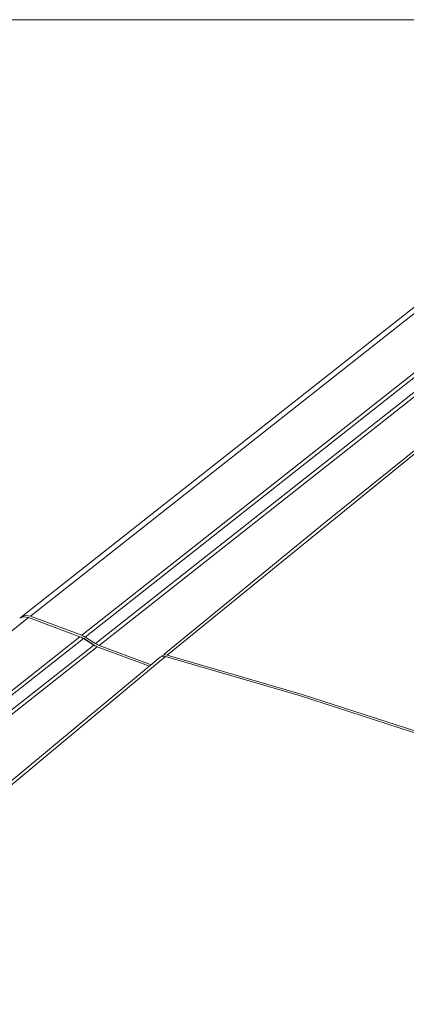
# Model space of a CAD drawing. Header units: millimetres. Extents: x -473 to 23648, y -382 to 1866.
# Tile 312 of 434: x 13324 to 13391, y 1101 to 1272. Entities that reach past the tile are written whole.
import ezdxf

# ---------------------------------------------------------------- set-up
doc = ezdxf.new("R2010")
doc.units = ezdxf.units.MM
doc.header["$LTSCALE"] = 80
doc.layers.get('0').update_dxf_attribs({"linetype": 'CONTINUOUS'})

msp = doc.modelspace()

# ---------------------------------------------------------------- linework, layer by layer
at = {"linetype": 'Continuous', "lineweight": 0}
for p, q in [((13324.588, 1168.067), (13433.376, 1253.949)), ((13326.143, 1168.177), (13434.931, 1254.058)), ((13335.042, 1164.867), (13433.979, 1242.972)), ((13335.652, 1164.56), (13434.589, 1242.666)), ((13337.449, 1163.424), (13436.386, 1241.529)), ((13338.058, 1163.118), (13436.996, 1241.223)), ((13377.138, 1184.325), (13349.29, 1161.554)), ((13195.985, 1065.424), (13325.832, 1167.931)), ((13324.278, 1167.822), (13324.346, 1167.872)), ((13324.346, 1167.872), (13325.013, 1168.077)), ((13324.472, 1167.91), (13324.59, 1168.068)), ((13324.59, 1168.068), (13324.657, 1168.118)), ((13324.657, 1168.118), (13325.325, 1168.323)), ((13325.013, 1168.077), (13325.832, 1167.931)), ((13325.325, 1168.323), (13326.143, 1168.177)), ((13325.832, 1167.931), (13334.73, 1164.621)), ((13326.143, 1168.177), (13335.042, 1164.867)), ((13226.866, 1079.468), (13334.73, 1164.621)), ((13335.245, 1164.782), (13335.042, 1164.867)), ((13335.347, 1164.361), (13337.16, 1163.214)), ((13337.449, 1163.424), (13335.652, 1164.56)), ((13227.475, 1079.162), (13335.34, 1164.314)), ((13229.273, 1078.025), (13337.137, 1163.178)), ((13229.882, 1077.719), (13337.747, 1162.871)), ((13337.137, 1163.178), (13335.34, 1164.314)), ((13337.449, 1163.424), (13337.652, 1163.304)), ((13337.652, 1163.304), (13337.856, 1163.202)), ((13337.747, 1162.871), (13346.809, 1159.501)), ((13337.856, 1163.202), (13338.058, 1163.118)), ((13338.058, 1163.118), (13347.11, 1159.751)), ((13348.686, 1161.058), (13319.235, 1136.622)), ((13349.064, 1161.225), (13348.686, 1161.058)), ((13348.889, 1161.148), (13348.989, 1161.307)), ((13348.989, 1161.307), (13349.367, 1161.475)), ((13349.59, 1161.188), (13349.064, 1161.225)), ((13349.367, 1161.475), (13349.892, 1161.437)), ((13373.026, 1154.353), (13349.59, 1161.188)), ((13349.892, 1161.437), (13373.331, 1154.601)), ((13373.331, 1154.601), (13396.914, 1146.959))]:
    msp.add_line(p, q, dxfattribs=at)
at = {"lineweight": 0}
msp.add_lwpolyline([(9947.539, 1271.765), (13691.091, 1271.765), (13691.091, -382.445), (9947.539, -382.445)], close=True, dxfattribs=at)
at = {"linetype": 'Continuous', "lineweight": 0}
for points in [[(13435.623, 1230.551), (13392.445, 1196.106), (13349.892, 1161.437)], [(13434.729, 1230.432), (13406.051, 1207.635), (13377.138, 1184.325)], [(13334.73, 1164.621), (13334.933, 1164.536), (13335.137, 1164.434), (13335.34, 1164.314)], [(13335.652, 1164.56), (13335.449, 1164.68), (13335.245, 1164.782)], [(13337.747, 1162.871), (13337.544, 1162.956), (13337.34, 1163.058), (13337.137, 1163.178)], [(13349.59, 1161.188), (13305.277, 1124.282), (13261.674, 1087.135)], [(13420.306, 1138.273), (13396.605, 1146.712), (13373.026, 1154.353)]]:
    msp.add_lwpolyline(points, dxfattribs=at)

doc.saveas('drawing.dxf')
